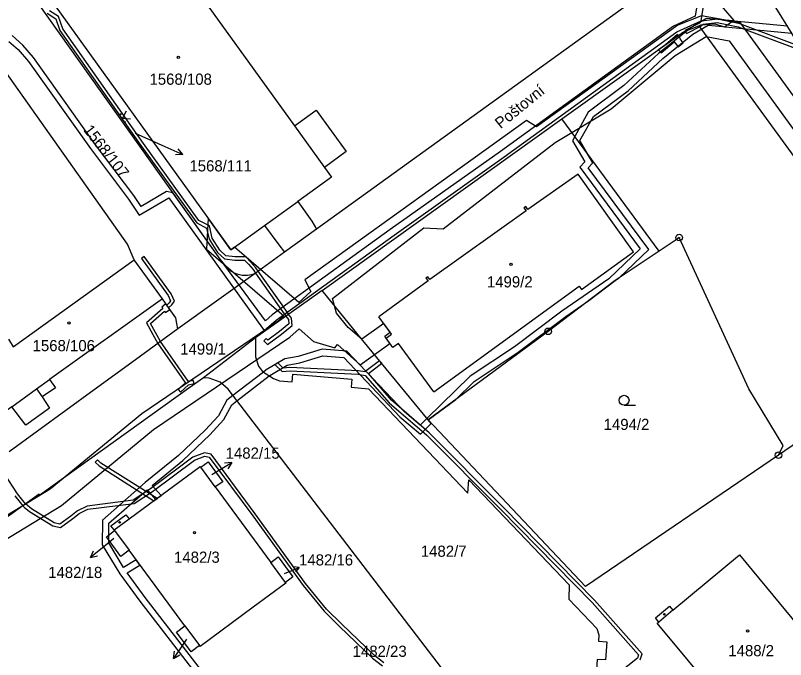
# Model space of a CAD drawing. Extents: x -644096 to -634268, y -1141430 to -1133463.
# Drawn here: x -638798.1 to -638680.9, y -1138535.2 to -1138437.2 of the extents above; entities that cross this region are included whole.
import ezdxf

# ---------------------------------------------------------------- set-up
doc = ezdxf.new("R2010")
doc.units = 0
for name, color, linetype in [('_CIVIL_CONSTRUCTION', 7, 'Continuous'), ('B_Hranice _3D', 7, 'Continuous'), ('M_Svah_Nasyp', 7, 'Continuous'), ('M_Svah_Zarez', 7, 'Continuous'), ('svrsek_osa_sjezdy', 7, 'Continuous'), ('svrsek_osa_terminal_VRT', 7, 'Continuous'), ('svrsek_osa_VRT', 7, 'Continuous'), ('svrsek_popisy_VRT', 7, 'Continuous'), ('terminal_VRT', 7, 'Continuous')]:
    doc.layers.add(name, color=color, linetype=linetype)

msp = doc.modelspace()

# ---------------------------------------------------------------- linework, layer by layer
at = {"layer": '_CIVIL_CONSTRUCTION'}
for centre, radius in [((-638697.12, -1138471), 0.5), ((-638697.12, -1138471), 0.0303), ((-638717.05, -1138485.25), 0.5), ((-638717.05, -1138485.25), 0.0303), ((-638682.02, -1138504.07), 0.5), ((-638682.02, -1138504.07), 0.0303)]:
    msp.add_circle(centre, radius, dxfattribs=at)
at = {"layer": 'B_Hranice _3D'}
for points in [[(-638799.04, -1138441.2), (-638797.66, -1138442.42), (-638796.08, -1138444.2), (-638786.67, -1138457.47), (-638780.86, -1138465.16), (-638779.26, -1138467.6), (-638774.74, -1138464.95), (-638760.22, -1138485.1), (-638758.4, -1138483.54), (-638740.47, -1138470.61), (-638723.74, -1138458.71), (-638697.47, -1138439.72), (-638693.79, -1138438.02), (-638691.09, -1138420.96)], [(-638692.07, -1138420.74), (-638694.69, -1138437.34), (-638697.97, -1138438.86), (-638724.32, -1138457.89), (-638741.05, -1138469.79), (-638759.02, -1138482.76), (-638760.04, -1138483.64), (-638766.95, -1138474.29), (-638774.1, -1138464.2), (-638775.07, -1138463.98), (-638778.94, -1138466.26), (-638780.04, -1138464.58), (-638785.88, -1138456.88), (-638795.32, -1138443.6), (-638796.96, -1138441.72), (-638798.56, -1138440.28)], [(-638651.62, -1138486.8), (-638672.48, -1138459.42), (-638687.8, -1138438.35), (-638693.73, -1138437.26), (-638697.31, -1138438.72), (-638718.84, -1138454.16), (-638720.36, -1138453.2), (-638754.06, -1138477.41), (-638753.12, -1138479.19), (-638754.98, -1138480.86), (-638764.74, -1138472.44), (-638765.31, -1138472.85), (-638768.77, -1138468.04), (-638768.98, -1138472.74), (-638757.23, -1138482.88), (-638758.25, -1138483.8), (-638778.84, -1138497.78), (-638792.79, -1138509.27), (-638803.71, -1138515.88)], [(-638793.21, -1138436.88), (-638791.93, -1138437.72), (-638791.31, -1138439.49), (-638778.98, -1138456.97), (-638770.5, -1138468.76), (-638768.98, -1138469.56), (-638768.6, -1138471.26), (-638767.34, -1138473.25), (-638766.28, -1138474.23), (-638764.68, -1138474.42), (-638763.23, -1138474.44), (-638762.6, -1138475.06), (-638761.92, -1138475.87), (-638761.53, -1138476.42), (-638757.93, -1138481.5), (-638756.92, -1138482.93), (-638756.56, -1138483.43), (-638756.48, -1138484.13), (-638757.92, -1138485.26), (-638759.69, -1138486.61), (-638759.95, -1138486.34), (-638760.31, -1138486.68)], [(-638760.31, -1138486.68), (-638759.75, -1138487.27), (-638757.62, -1138485.66), (-638755.96, -1138484.35), (-638756.08, -1138483.25), (-638756.51, -1138482.64), (-638757.52, -1138481.21), (-638761.13, -1138476.12), (-638761.52, -1138475.57), (-638762.24, -1138474.72), (-638763.03, -1138473.94), (-638764.64, -1138473.92), (-638766.06, -1138473.75), (-638766.96, -1138472.93), (-638768.14, -1138471.06), (-638768.54, -1138469.22), (-638770.16, -1138468.38), (-638778.58, -1138456.67), (-638790.87, -1138439.25), (-638791.51, -1138437.4), (-638792.87, -1138436.52)], [(-638680.64, -1138438.84), (-638688.77, -1138438.07), (-638688.89, -1138438.06), (-638692.96, -1138437.68), (-638695.61, -1138439.27), (-638695.88, -1138439.49), (-638700.27, -1138443.01), (-638705.53, -1138447.89), (-638710.94, -1138451.93), (-638713.01, -1138455.64), (-638713.36, -1138456.27), (-638711.47, -1138459.48), (-638712.24, -1138460.3), (-638703.07, -1138472.69), (-638707.83, -1138477.25), (-638714.97, -1138482.18), (-638722.18, -1138487.62), (-638728.92, -1138492.09), (-638735.5, -1138498.5), (-638736.53, -1138499.51), (-638738.9, -1138497.51), (-638747.66, -1138488.29), (-638751.44, -1138487.94), (-638755.05, -1138489.07), (-638757.08, -1138489.45), (-638759.92, -1138491.12), (-638760.33, -1138491.44), (-638764.98, -1138495.02), (-638765.91, -1138495.73), (-638767.17, -1138498.08), (-638769.21, -1138500.29), (-638773.26, -1138504.15), (-638778.31, -1138508.25), (-638784.83, -1138513.97), (-638784.88, -1138517.69), (-638782.2, -1138522.11), (-638779.14, -1138526.29), (-638770.8, -1138537.11)], [(-638769.75, -1138536.83), (-638778.33, -1138525.7), (-638781.06, -1138521.98), (-638779.13, -1138520.78), (-638779.71, -1138519.98), (-638781.62, -1138521.14), (-638783.87, -1138517.41), (-638783.84, -1138514.43), (-638778.04, -1138509.34), (-638776.74, -1138510.81), (-638775.91, -1138510.2), (-638777.27, -1138508.7), (-638772.62, -1138504.91), (-638768.5, -1138500.99), (-638766.35, -1138498.66), (-638765.13, -1138496.4), (-638764.37, -1138495.81), (-638759.45, -1138492.02), (-638759.36, -1138491.95), (-638756.72, -1138490.4), (-638754.8, -1138490.04), (-638751.33, -1138488.95), (-638748.12, -1138489.25), (-638739.59, -1138498.24), (-638736.48, -1138500.86), (-638734.82, -1138499.24), (-638735.32, -1138498.72), (-638731.09, -1138495.6), (-638728.29, -1138492.87), (-638721.6, -1138488.44), (-638714.38, -1138482.99), (-638710.88, -1138480.57), (-638706.88, -1138477.54), (-638706.25, -1138477.12), (-638701.75, -1138472.8), (-638710.94, -1138460.38), (-638710.23, -1138459.63), (-638710.89, -1138458.51), (-638712.21, -1138456.25), (-638710.17, -1138452.6), (-638704.89, -1138448.66), (-638699.61, -1138443.77), (-638695.04, -1138440.09), (-638692.74, -1138438.71), (-638690.48, -1138438.92), (-638690.14, -1138438.96), (-638687.98, -1138439.16), (-638679.98, -1138439.91)], [(-638678.73, -1138441.94), (-638687.9, -1138438.49), (-638688.58, -1138438.35), (-638689.13, -1138438.23), (-638691.29, -1138437.78), (-638693.74, -1138438.08), (-638694.04, -1138438.4), (-638696.24, -1138439.52), (-638696.19, -1138439.61), (-638696.02, -1138439.96), (-638693.74, -1138438.8), (-638693.61, -1138438.67), (-638693.5, -1138438.56), (-638691.37, -1138438.3), (-638689.7, -1138438.64), (-638688.13, -1138438.95), (-638678.29, -1138442.64)], [(-638802.01, -1138518.36), (-638791.05, -1138511.73), (-638777.04, -1138500.18), (-638756.33, -1138486.12), (-638754.89, -1138484.89), (-638752.72, -1138486.77), (-638749.51, -1138487.76), (-638749.1, -1138487.23), (-638745.66, -1138490.35), (-638741.12, -1138487.08), (-638741.7, -1138486.28), (-638741.91, -1138485.98), (-638741.07, -1138485.37), (-638742.05, -1138484.05), (-638745.37, -1138486.44), (-638747.45, -1138484.67), (-638749.24, -1138482.49), (-638749.85, -1138480.28), (-638735.93, -1138469.5), (-638733.02, -1138469.68), (-638715.98, -1138456.55), (-638707.48, -1138451.44), (-638697.71, -1138443.29), (-638693.03, -1138440.44), (-638689.5, -1138441.09), (-638674.9, -1138461.2)], [(-638703.04, -1138535.22), (-638702.77, -1138534.29), (-638709.99, -1138526.12), (-638723.89, -1138511.96), (-638735.15, -1138500.69), (-638740.86, -1138495.74), (-638744.39, -1138491.64), (-638742.36, -1138490.11), (-638742.68, -1138489.73), (-638744.91, -1138491.4), (-638745.88, -1138491.25), (-638756.32, -1138490.73), (-638757.34, -1138490.84), (-638758.19, -1138489.98), (-638758.55, -1138490.34), (-638757.52, -1138491.36), (-638756.3, -1138491.23), (-638745.92, -1138491.75), (-638744.9, -1138491.96), (-638741.22, -1138496.1), (-638735.49, -1138501.05), (-638724.25, -1138512.32), (-638710.35, -1138526.46), (-638703.33, -1138534.41), (-638703.48, -1138534.94), (-638706.39, -1138537.29)], [(-638742.03, -1138535.65), (-638743.45, -1138534.56), (-638748.44, -1138529.75), (-638750.75, -1138527.48), (-638753.93, -1138523.6), (-638761.58, -1138513), (-638768.32, -1138503.92), (-638769.32, -1138503.72), (-638771.08, -1138504.39), (-638777.5, -1138509.18), (-638780.17, -1138510.94), (-638787.17, -1138511.83), (-638788.61, -1138512.52), (-638789.64, -1138513.33), (-638791.31, -1138514.56), (-638792.15, -1138514.37), (-638795.62, -1138512.24), (-638796.52, -1138511.47), (-638797.77, -1138509.94), (-638801.07, -1138504.91)], [(-638798.17, -1138510.24), (-638796.93, -1138511.77), (-638796.74, -1138512), (-638795.9, -1138512.66), (-638792.35, -1138514.83), (-638791.19, -1138515.1), (-638789.34, -1138513.73), (-638788.35, -1138512.94), (-638787.03, -1138512.31), (-638779.99, -1138511.42), (-638777.22, -1138509.58), (-638770.84, -1138504.83), (-638769.28, -1138504.24), (-638768.6, -1138504.38), (-638761.98, -1138513.3), (-638754.33, -1138523.9), (-638751.11, -1138527.82), (-638748.78, -1138530.11), (-638743.77, -1138534.94), (-638742.25, -1138536.11)]]:
    msp.add_lwpolyline(points, dxfattribs=at)
for points in [[(-638697.9, -1138441.23), (-638697.3, -1138442), (-638696.51, -1138441.39), (-638696.97, -1138440.8), (-638697.04, -1138440.5), (-638697.24, -1138440.26), (-638697.36, -1138440.12), (-638699.2, -1138441.67), (-638700.27, -1138442.43), (-638699.88, -1138442.89)], [(-638770.89, -1138493.18), (-638771.01, -1138492.7), (-638771.75, -1138492.87), (-638772.14, -1138492.31), (-638775.98, -1138486.8), (-638776.75, -1138485.41), (-638777.5, -1138484.07), (-638775.37, -1138482.2), (-638775.25, -1138482.38), (-638774.6, -1138481.92), (-638774.7, -1138481.78), (-638774.77, -1138481.69), (-638774.3, -1138481.22), (-638773.88, -1138480.66), (-638774.37, -1138479.54), (-638778.49, -1138473.89), (-638778.89, -1138474.19), (-638774.81, -1138479.8), (-638774.46, -1138480.6), (-638774.68, -1138480.9), (-638775.06, -1138481.26), (-638775.17, -1138481.09), (-638775.82, -1138481.55), (-638775.66, -1138481.79), (-638778.14, -1138483.97), (-638777.16, -1138485.71), (-638776.39, -1138487.09), (-638772.75, -1138492.3), (-638772.19, -1138493.11), (-638773.31, -1138494.1), (-638772.97, -1138494.48), (-638771.74, -1138493.38)], [(-638785.35, -1138505.69), (-638777.02, -1138511.01), (-638776.52, -1138510.65), (-638785.05, -1138505.29), (-638785.58, -1138504.79), (-638785.92, -1138505.15)]]:
    msp.add_lwpolyline(points, close=True, dxfattribs=at)
at = {"layer": 'M_Svah_Nasyp'}
for p, q in [((-638755.62, -1138454), (-638751.06, -1138460.32)), ((-638712.48, -1138461.35), (-638720.12, -1138466.72)), ((-638704.09, -1138473.15), (-638712.48, -1138461.35)), ((-638760.16, -1138469.14), (-638755.13, -1138465.51)), ((-638720.45, -1138466.27), (-638720.74, -1138466.49)), ((-638720.74, -1138466.49), (-638720.41, -1138466.92)), ((-638720.12, -1138466.72), (-638720.45, -1138466.27)), ((-638720.41, -1138466.92), (-638735.02, -1138477.39)), ((-638711.98, -1138478.88), (-638704.09, -1138473.15)), ((-638735.35, -1138476.96), (-638735.63, -1138477.16)), ((-638735.63, -1138477.16), (-638735.31, -1138477.59)), ((-638735.02, -1138477.39), (-638735.35, -1138476.96)), ((-638735.31, -1138477.59), (-638742.81, -1138483.04)), ((-638734.44, -1138494.47), (-638712.33, -1138478.4)), ((-638712.33, -1138478.4), (-638711.98, -1138478.88)), ((-638740.85, -1138485.66), (-638742.81, -1138483.04)), ((-638741.7, -1138486.28), (-638740.85, -1138485.66)), ((-638740.65, -1138487.73), (-638741.7, -1138486.28)), ((-638739.79, -1138487.11), (-638740.65, -1138487.73)), ((-638734.44, -1138494.47), (-638739.79, -1138487.11)), ((-638794.84, -1138494.01), (-638792.86, -1138492.59)), ((-638798.62, -1138496.72), (-638794.84, -1138494.01)), ((-638794.84, -1138494.01), (-638793.97, -1138495.23)), ((-638783.06, -1138515.44), (-638780.79, -1138513.78)), ((-638698.08, -1138527.65), (-638700.24, -1138529.45))]:
    msp.add_line(p, q, dxfattribs=at)
at = {"layer": 'M_Svah_Zarez'}
for centre, radius in [((-638773.31, -1138443.57), 0.175), ((-638722.69, -1138475.07), 0.175), ((-638789.93, -1138483.98), 0.175), ((-638782.22, -1138514.3), 0.123), ((-638770.83, -1138515.88), 0.175), ((-638699.38, -1138528.27), 0.123), ((-638686.72, -1138530.81), 0.175)]:
    msp.add_circle(centre, radius, dxfattribs=at)
at = {"layer": 'svrsek_osa_sjezdy'}
msp.add_line((-638705.5, -1138496.48), (-638703.75, -1138496.48), dxfattribs=at)
msp.add_lwpolyline([(-638781.2, -1138451.76), (-638781.76, -1138452.83), (-638780.56, -1138452.93)], dxfattribs=at)
for centre, radius in [((-638782.08, -1138452.24), 0.067), ((-638781.43, -1138453.42), 0.067), ((-638705.5, -1138495.73), 0.75)]:
    msp.add_circle(centre, radius, dxfattribs=at)
at = {"layer": 'svrsek_osa_terminal_VRT'}
msp.add_arc((-642050.26, -1145189.6), 8802.25, 41.413152, 75.317049, dxfattribs=at)
at = {"layer": 'svrsek_popisy_VRT'}
for p, q in [((-638779.84, -1138455.11), (-638775.34, -1138457.14)), ((-638775.34, -1138457.14), (-638772.6, -1138458.36)), ((-638772.6, -1138458.36), (-638773.31, -1138457.5)), ((-638772.6, -1138458.36), (-638773.72, -1138458.41)), ((-638767.71, -1138506.73), (-638765.14, -1138505.18)), ((-638765.14, -1138505.18), (-638766.25, -1138505.27)), ((-638765.14, -1138505.18), (-638765.74, -1138506.13)), ((-638768.19, -1138507.01), (-638767.71, -1138506.73)), ((-638783.09, -1138516.75), (-638784.32, -1138517.74)), ((-638784.32, -1138517.74), (-638786.65, -1138519.63)), ((-638786.65, -1138519.63), (-638786.19, -1138518.61)), ((-638786.65, -1138519.63), (-638785.56, -1138519.39)), ((-638757.12, -1138522.05), (-638754.89, -1138521.15)), ((-638754.89, -1138521.15), (-638755.79, -1138521.08)), ((-638754.89, -1138521.15), (-638755.49, -1138521.82)), ((-638772.06, -1138532.07), (-638772.35, -1138532.5)), ((-638772.35, -1138532.5), (-638774.03, -1138534.99)), ((-638774.03, -1138534.99), (-638773.88, -1138533.88)), ((-638774.03, -1138534.99), (-638773.05, -1138534.44))]:
    msp.add_line(p, q, dxfattribs=at)
at = {"layer": 'terminal_VRT'}
for p, q in [((-638751.44, -1138479.02), (-638714.99, -1138452.95)), ((-638700.16, -1138473.04), (-638714.99, -1138452.95)), ((-638752.3, -1138469.74), (-638757.12, -1138473.21)), ((-638757.12, -1138473.21), (-638761.58, -1138476.45)), ((-638775.71, -1138480.31), (-638780.03, -1138474.36)), ((-638761.58, -1138476.45), (-638773.34, -1138484.86)), ((-638751.44, -1138479.02), (-638761.53, -1138486.23)), ((-638761.53, -1138486.23), (-638769.47, -1138492.34)), ((-638767.68, -1138508.91), (-638769.89, -1138505.9)), ((-638767.68, -1138508.91), (-638759.24, -1138520.39)), ((-638782.99, -1138515.53), (-638780.77, -1138518.54)), ((-638772.3, -1138530.02), (-638780.77, -1138518.54)), ((-638757.01, -1138523.42), (-638759.24, -1138520.39)), ((-638772.3, -1138530.02), (-638770.07, -1138533.04))]:
    msp.add_line(p, q, dxfattribs=at)
for points in [[(-638798.02, -1138427.35), (-638782.7, -1138416.4), (-638780.34, -1138419.68), (-638755.62, -1138454), (-638752.32, -1138451.62), (-638747.76, -1138457.93), (-638751.06, -1138460.32), (-638749.99, -1138461.81), (-638755.13, -1138465.51), (-638752.98, -1138468.49), (-638752.3, -1138469.74)], [(-638699.82, -1138425.18), (-638688.82, -1138438.01), (-638690.22, -1138439.01), (-638691.65, -1138438.54), (-638693.87, -1138438.69), (-638694.14, -1138438.8)], [(-638677.44, -1138444.02), (-638685.56, -1138430.89), (-638687.43, -1138427.05)], [(-638780.03, -1138474.36), (-638781, -1138472.01), (-638802.47, -1138441.75), (-638799.25, -1138439.46), (-638801.88, -1138439.38), (-638805.46, -1138440.26), (-638808.66, -1138435.75), (-638798.02, -1138427.35)], [(-638765.78, -1138475.69), (-638766.95, -1138474.29), (-638795.97, -1138433.38), (-638795.65, -1138430.64)], [(-638795.65, -1138430.64), (-638765.31, -1138472.85), (-638760.16, -1138469.14), (-638758.01, -1138472.11), (-638757.12, -1138473.21)], [(-638700.23, -1138431.25), (-638701.57, -1138433.12), (-638752.3, -1138469.74)], [(-638714.99, -1138452.95), (-638696.49, -1138439.73), (-638694.14, -1138438.8)], [(-638694.14, -1138438.8), (-638684.28, -1138452.34), (-638651.07, -1138497.98)], [(-638682.02, -1138504.07), (-638681.32, -1138502.61), (-638686.53, -1138494.01), (-638697.12, -1138471), (-638697.74, -1138471.42), (-638700.16, -1138473.04)], [(-638700.16, -1138473.04), (-638706.88, -1138477.54), (-638717.05, -1138485.25), (-638735.32, -1138498.72)], [(-638799.14, -1138486.42), (-638798.41, -1138487.63), (-638780.03, -1138474.36)], [(-638761.58, -1138476.45), (-638762.17, -1138476.65), (-638762.78, -1138476.75), (-638763.4, -1138476.76), (-638763.58, -1138476.74), (-638764.19, -1138476.61), (-638764.77, -1138476.4), (-638765.3, -1138476.08), (-638765.78, -1138475.69)], [(-638735.32, -1138498.72), (-638745.92, -1138485.77), (-638751.44, -1138479.02)], [(-638775.71, -1138480.31), (-638792.86, -1138492.59), (-638791.96, -1138493.85), (-638793.97, -1138495.23), (-638792.88, -1138496.91), (-638796.5, -1138499.51), (-638798.62, -1138496.72), (-638802.04, -1138499.16), (-638806.21, -1138493.26), (-638800.44, -1138489.09), (-638801.15, -1138487.9)], [(-638773.34, -1138484.86), (-638773.54, -1138484.07), (-638773.69, -1138483.18), (-638774.7, -1138481.78), (-638775.71, -1138480.31)], [(-638773.34, -1138484.86), (-638779.81, -1138489.6), (-638786.08, -1138494.13), (-638799, -1138503.57)], [(-638761.53, -1138486.23), (-638761.55, -1138489.11), (-638761.1, -1138490.54), (-638760.47, -1138491.35), (-638758.83, -1138492.43), (-638757.91, -1138492.76), (-638756, -1138492.94), (-638755.88, -1138491.74), (-638746.9, -1138492.52), (-638747.01, -1138493.75), (-638744.38, -1138493.99), (-638729.25, -1138509.86), (-638729.1, -1138507.83), (-638713.87, -1138523.79), (-638713.91, -1138525.95), (-638709.65, -1138530.45), (-638709.32, -1138531.39), (-638709.38, -1138532.38), (-638708.13, -1138532.47), (-638708.33, -1138535.2), (-638709.59, -1138535.14), (-638709.97, -1138540.4)], [(-638769.47, -1138492.34), (-638771.69, -1138493.87), (-638794.37, -1138510.15), (-638794.47, -1138510.01), (-638815.68, -1138525.17)], [(-638713.42, -1138562.35), (-638765.73, -1138494.04), (-638766.94, -1138492.96), (-638768.59, -1138492.38), (-638769.47, -1138492.34)], [(-638682.02, -1138504.07), (-638711.35, -1138524.05), (-638735.32, -1138498.72)], [(-638667.74, -1138527.56), (-638670.77, -1138518.5), (-638678.98, -1138502), (-638682.02, -1138504.07)], [(-638769.89, -1138505.9), (-638768.74, -1138505.09), (-638766.54, -1138508.11), (-638767.68, -1138508.91)], [(-638782.99, -1138515.53), (-638783.06, -1138515.44), (-638783.53, -1138514.8), (-638781.27, -1138513.13), (-638780.79, -1138513.78), (-638769.95, -1138505.82), (-638769.89, -1138505.9)], [(-638780.77, -1138518.54), (-638782.01, -1138519.47), (-638784.22, -1138516.47), (-638782.99, -1138515.53)], [(-638759.24, -1138520.39), (-638758.11, -1138519.56), (-638755.88, -1138522.57), (-638757.01, -1138523.42)], [(-638698.08, -1138527.65), (-638687.95, -1138519.24), (-638673.98, -1138536.14), (-638679.92, -1138541.11), (-638686.42, -1138546.51), (-638700.45, -1138529.62), (-638700.24, -1138529.45), (-638700.75, -1138528.83), (-638698.59, -1138527.04), (-638698.08, -1138527.65)], [(-638757.01, -1138523.42), (-638756.93, -1138523.53), (-638761.91, -1138527.19), (-638769.98, -1138533.16), (-638770.07, -1138533.04)], [(-638770.07, -1138533.04), (-638771.35, -1138533.98), (-638773.56, -1138530.97), (-638772.3, -1138530.02)]]:
    msp.add_lwpolyline(points, dxfattribs=at)

# ---------------------------------------------------------------- texts
at = {"layer": 'svrsek_osa_VRT'}
for s, p in [('1568/108', (-638777.67, -1138447.76)), ('1568/111', (-638771.6, -1138460.94)), ('1499/2', (-638726.36, -1138478.57)), ('1568/106', (-638795.45, -1138488.27)), ('1499/1', (-638773, -1138488.78)), ('1494/2', (-638708.61, -1138500.25)), ('1482/15', (-638766.09, -1138504.62)), ('1482/7', (-638736.41, -1138519.53)), ('1482/3', (-638773.94, -1138520.44)), ('1482/16', (-638754.93, -1138520.85)), ('1482/18', (-638793.08, -1138522.76)), ('1482/23', (-638746.78, -1138534.74)), ('1488/2', (-638689.65, -1138534.65))]:
    msp.add_text(s, height=1.7, dxfattribs=at).set_placement(p)
msp.add_text('1568/107', height=1.7, rotation=308, dxfattribs=at).set_placement((-638787.82, -1138454.65))
at = {"layer": 'svrsek_popisy_VRT'}
msp.add_text('Poštovní', height=1.7, rotation=39, dxfattribs=at).set_placement((-638724.28, -1138454.53))

doc.saveas('drawing.dxf')
